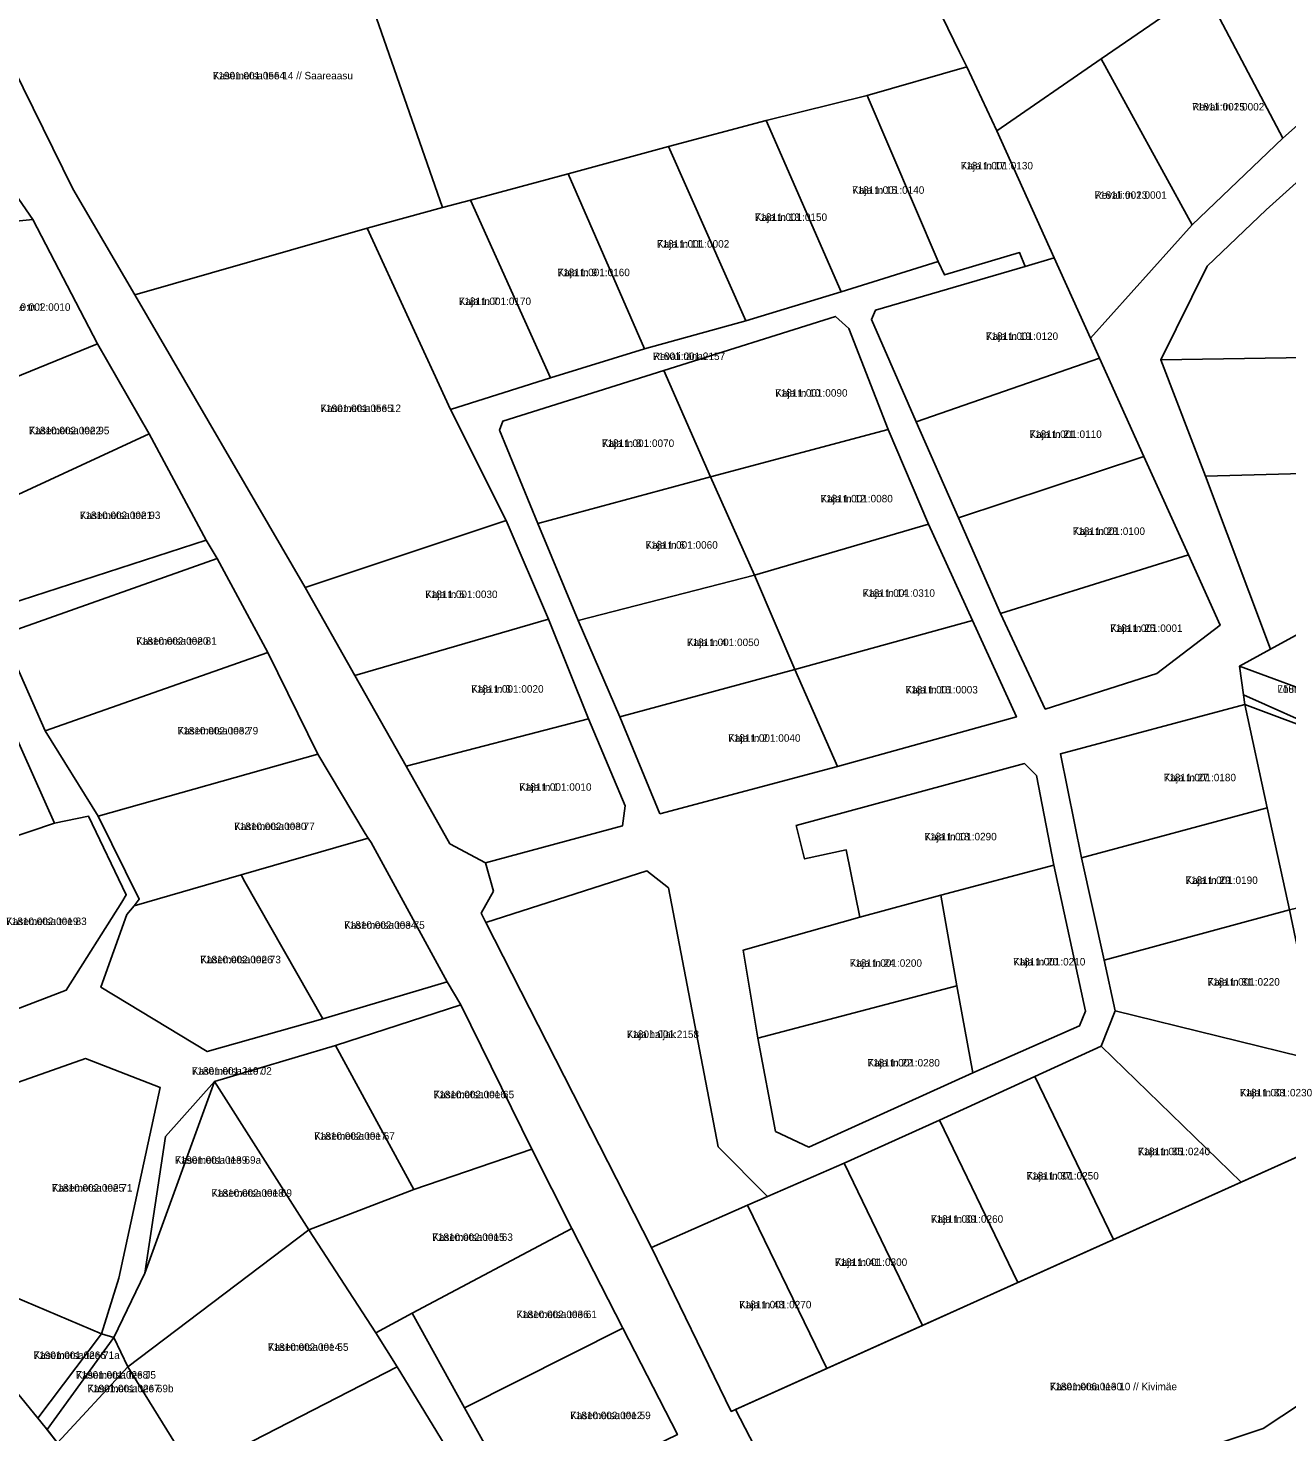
# Model space of a CAD drawing. Extents: x 529768 to 552006, y 6562269 to 6580975.
# Drawn here: x 537876.3 to 538128.9, y 6567223.9 to 6567505.6 of the extents above; entities that cross this region are included whole.
import ezdxf

# ---------------------------------------------------------------- set-up
doc = ezdxf.new("R2010")
doc.units = 0
for name, color, linetype in [('L_AADRESS', 7, 'Continuous'), ('PIIR', 7, 'Continuous'), ('TUNNUS', 7, 'Continuous')]:
    doc.layers.add(name, color=color, linetype=linetype)

msp = doc.modelspace()

# ---------------------------------------------------------------- linework, layer by layer
at = {"layer": 'PIIR'}
for points in [[(538134.25, 6567528.84), (538112.24, 6567513.65), (538091.63, 6567499.43), (538070.68, 6567484.98), (538064.67, 6567497.82), (538063.21, 6567500.77), (538059.7, 6567507.97), (538040.74, 6567550.65), (538010.47, 6567618.82), (538262.17, 6568088.95)], [(538205.94, 6567024.11), (538118.69, 6567092.24), (538113.69, 6567097), (538088.38, 6567124.5), (538051.25, 6567168.5), (538042.23, 6567182.07), (538084.84, 6567218.64), (538099.8, 6567216.46), (538124.1, 6567224.55), (538143.06, 6567237.11), (538150.95, 6567238.17), (538239.65, 6567344.96), (538263.29, 6567373.4), (538289.34, 6567404.76), (538332.86, 6567456.22), (538371.5, 6567487.1), (538375.89, 6567490.6), (538416.41, 6567523), (538417.97, 6567521.43)], [(537867.28, 6567509.8), (537885.27, 6567473.37), (537897.72, 6567452.1), (537931.9, 6567393.33), (537941.85, 6567375.7), (537952.13, 6567357.49), (537960.9, 6567341.94), (537968.08, 6567338.13), (537969.71, 6567332.41), (537967.19, 6567328.02), (537968.16, 6567326.16), (538001.41, 6567260.89), (538017.38, 6567228.01), (538018.21, 6567228.37), (538042.23, 6567182.07), (538051.25, 6567168.5), (538088.38, 6567124.5), (538113.69, 6567097), (538118.69, 6567092.24), (538205.94, 6567024.11)], [(538131.44, 6567475.14), (538124.73, 6567469.15), (538112.86, 6567457.86), (538103.56, 6567439.01), (538112.57, 6567415.69), (538125.6, 6567380.96), (538119.35, 6567377.54), (538120.17, 6567371.82), (538120.46, 6567369.86), (538083.43, 6567359.98), (538087.66, 6567339.08), (538092.19, 6567318.59), (538094.45, 6567308.43), (538091.61, 6567301.31), (538078.28, 6567295.19), (538059.18, 6567286.49), (538040.04, 6567277.84), (538024.69, 6567271.17), (538014.78, 6567281.13), (538004.77, 6567333.07), (538000.46, 6567336.52), (537968.16, 6567326.16), (537967.19, 6567328.02), (537969.71, 6567332.41), (537968.08, 6567338.13), (537995.56, 6567345.52), (537996.07, 6567349.55), (537988.76, 6567367.02), (537980.73, 6567387.02), (537972.19, 6567406.77), (537961.06, 6567429.08), (537981.13, 6567435.43), (538000.01, 6567441.22), (538020.31, 6567446.84), (538039.46, 6567452.69), (538058.89, 6567458.75), (538060.15, 6567456.07), (538075.23, 6567460.57), (538076.4, 6567457.79), (538046.31, 6567448.98), (538045.52, 6567447.13), (538054.51, 6567426.61), (538062.97, 6567407.34), (538071.42, 6567388.14), (538080.38, 6567368.95), (538102.82, 6567376.08), (538115.52, 6567385.81), (538109.14, 6567399.92), (538100.21, 6567419.67), (538091.29, 6567439.39), (538089.5, 6567443.37), (538109.86, 6567466.15), (538128.07, 6567483.51), (538150.09, 6567503.05)], [(538006.59, 6567223.36), (537995.66, 6567244.72), (537985.43, 6567264.72), (537977.34, 6567280.66), (537963.1, 6567309.61), (537960.39, 6567314.22), (537945.11, 6567342.16), (537944.54, 6567343.06), (537943.96, 6567343.97), (537934.4, 6567359.92), (537924.42, 6567380.29), (537914.21, 6567399.17), (537912.04, 6567402.87), (537900.61, 6567424.2), (537890.24, 6567442.27), (537877.25, 6567467.22), (537873.7, 6567472.36)], [(537872.45, 6567390), (537912.04, 6567402.87), (537914.21, 6567399.17), (537873.09, 6567384.57)], [(537872.27, 6567381.48), (537879.71, 6567364.56), (537890.38, 6567347.45), (537898.61, 6567330.78), (537897.56, 6567329.44), (537896.12, 6567327.7), (537890.86, 6567313.17), (537912.23, 6567300.22), (537935.45, 6567306.82), (537960.39, 6567314.22), (537963.1, 6567309.61), (537937.97, 6567301.47), (537913.69, 6567294.22), (537903.88, 6567283.18), (537899.73, 6567255.73), (537893.52, 6567242.87), (537890.99, 6567243.57), (537894.52, 6567254.78), (537902.8, 6567293.01), (537887.82, 6567298.82), (537870.98, 6567292.91)], [(538153.75, 6567356.86), (538120.17, 6567371.82), (538119.35, 6567377.54), (538155.65, 6567364.21)], [(537861.04, 6567303.76), (537883.94, 6567312.55), (537895.07, 6567330.21), (537895.98, 6567331.66), (537888.38, 6567347.48), (537881.62, 6567346.03), (537873.03, 6567365.29)], [(537872.68, 6567233.45), (537879.73, 6567224.88), (537885.05, 6567217.99)]]:
    msp.add_lwpolyline(points, dxfattribs=at)
for points in [[(537965.08, 6567471.08), (537959.43, 6567469.61), (537939.04, 6567528.22), (537882.48, 6567541.11), (537862.8, 6567675.98), (537877.34, 6567678.4), (537874.77, 6567694.67), (537874.24, 6567698.01), (537966.11, 6567718.71), (538010.47, 6567618.82), (538040.74, 6567550.65), (538059.7, 6567507.97), (538063.21, 6567500.77), (538064.67, 6567497.82), (538044.66, 6567492.12), (538024.37, 6567487.05), (538004.79, 6567481.84), (537984.67, 6567476.37)], [(537872.4, 6567518.04), (537882.48, 6567541.11), (537939.04, 6567528.22), (537959.43, 6567469.61), (537944.31, 6567465.47), (537897.72, 6567452.1), (537885.27, 6567473.37), (537867.28, 6567509.8)], [(538150.09, 6567503.05), (538128.07, 6567483.51), (538112.24, 6567513.65), (538134.25, 6567528.84)], [(538128.07, 6567483.51), (538109.86, 6567466.15), (538091.63, 6567499.43), (538112.24, 6567513.65)], [(538044.66, 6567492.12), (538064.67, 6567497.82), (538070.68, 6567484.98), (538082.21, 6567459.48), (538076.4, 6567457.79), (538075.23, 6567460.57), (538060.15, 6567456.07), (538058.89, 6567458.75)], [(538070.68, 6567484.98), (538091.63, 6567499.43), (538109.86, 6567466.15), (538089.5, 6567443.37), (538082.21, 6567459.48)], [(538024.37, 6567487.05), (538044.66, 6567492.12), (538058.89, 6567458.75), (538039.46, 6567452.69)], [(538004.79, 6567481.84), (538024.37, 6567487.05), (538039.46, 6567452.69), (538020.31, 6567446.84)], [(538000.01, 6567441.22), (537984.67, 6567476.37), (538004.79, 6567481.84), (538020.31, 6567446.84)], [(537965.08, 6567471.08), (537984.67, 6567476.37), (538000.01, 6567441.22), (537981.13, 6567435.43)], [(538124.73, 6567469.15), (538131.44, 6567475.14), (538152.32, 6567461.63), (538158.1, 6567439.9), (538103.56, 6567439.01), (538112.86, 6567457.86)], [(537784.25, 6567449.63), (537783.81, 6567450.6), (537782.97, 6567452.47), (537782.12, 6567454.32), (537781.3, 6567456.11), (537795.67, 6567463.63), (537802.38, 6567467.11), (537845.06, 6567470.95), (537873.7, 6567472.36), (537877.25, 6567467.22), (537847.4, 6567464.17), (537825.6, 6567461.99), (537811.07, 6567459.4), (537803.01, 6567459.79), (537791.67, 6567453.64)], [(537944.31, 6567465.47), (537959.43, 6567469.61), (537965.08, 6567471.08), (537981.13, 6567435.43), (537961.06, 6567429.08)], [(537877.25, 6567467.22), (537890.24, 6567442.27), (537861.45, 6567430.54), (537847.4, 6567464.17)], [(537897.72, 6567452.1), (537944.31, 6567465.47), (537961.06, 6567429.08), (537972.19, 6567406.77), (537931.9, 6567393.33)], [(538076.4, 6567457.79), (538082.21, 6567459.48), (538089.5, 6567443.37), (538091.29, 6567439.39), (538054.51, 6567426.61), (538045.52, 6567447.13), (538046.31, 6567448.98)], [(538003.07, 6567347.92), (538038.69, 6567357.44), (538074.61, 6567367.39), (538065.78, 6567386.73), (538056.97, 6567406.09), (538048.85, 6567425.07), (538040.96, 6567445.33), (538038.3, 6567447.74), (538003.83, 6567436.91), (537971.53, 6567426.75), (537970.89, 6567424.94), (537978.6, 6567406.21), (537986.67, 6567386.72), (537995, 6567367.4)], [(538003.83, 6567436.91), (538038.3, 6567447.74), (538040.96, 6567445.33), (538048.85, 6567425.07), (538013.23, 6567415.57)], [(537851.43, 6567426.46), (537861.45, 6567430.54), (537890.24, 6567442.27), (537900.61, 6567424.2), (537863.37, 6567407.01), (537860.24, 6567405.95)], [(538062.97, 6567407.34), (538054.51, 6567426.61), (538091.29, 6567439.39), (538100.21, 6567419.67)], [(538158.1, 6567439.9), (538164.55, 6567436.73), (538158.93, 6567416.98), (538112.57, 6567415.69), (538103.56, 6567439.01)], [(537970.89, 6567424.94), (537971.53, 6567426.75), (538003.83, 6567436.91), (538013.23, 6567415.57), (537978.6, 6567406.21)], [(537863.37, 6567407.01), (537900.61, 6567424.2), (537912.04, 6567402.87), (537872.45, 6567390)], [(538013.23, 6567415.57), (538048.85, 6567425.07), (538056.97, 6567406.09), (538022.05, 6567395.81)], [(538062.97, 6567407.34), (538100.21, 6567419.67), (538109.14, 6567399.92), (538071.42, 6567388.14)], [(537978.6, 6567406.21), (538013.23, 6567415.57), (538022.05, 6567395.81), (537986.67, 6567386.72)], [(538158.93, 6567416.98), (538163.89, 6567416.36), (538176.7, 6567406.04), (538164.7, 6567401.61), (538163.92, 6567401.32), (538160.64, 6567400.12), (538125.6, 6567380.96), (538112.57, 6567415.69)], [(537972.19, 6567406.77), (537980.73, 6567387.02), (537941.85, 6567375.7), (537931.9, 6567393.33)], [(538022.05, 6567395.81), (538056.97, 6567406.09), (538065.78, 6567386.73), (538030.17, 6567376.88)], [(538160.64, 6567400.12), (538163.92, 6567401.32), (538164.7, 6567401.61), (538176.07, 6567375.23), (538155.65, 6567364.21), (538119.35, 6567377.54), (538125.6, 6567380.96)], [(537873.09, 6567384.57), (537914.21, 6567399.17), (537924.42, 6567380.29), (537879.71, 6567364.56), (537872.27, 6567381.48)], [(538115.52, 6567385.81), (538102.82, 6567376.08), (538080.38, 6567368.95), (538071.42, 6567388.14), (538109.14, 6567399.92)], [(537986.67, 6567386.72), (538022.05, 6567395.81), (538030.17, 6567376.88), (537995, 6567367.4)], [(537988.76, 6567367.02), (537952.13, 6567357.49), (537941.85, 6567375.7), (537980.73, 6567387.02)], [(538065.78, 6567386.73), (538074.61, 6567367.39), (538038.69, 6567357.44), (538030.17, 6567376.88)], [(537879.71, 6567364.56), (537924.42, 6567380.29), (537934.4, 6567359.92), (537890.38, 6567347.45)], [(538003.07, 6567347.92), (537995, 6567367.4), (538030.17, 6567376.88), (538038.69, 6567357.44)], [(538083.43, 6567359.98), (538120.46, 6567369.86), (538124.95, 6567349.13), (538087.66, 6567339.08)], [(538124.95, 6567349.13), (538120.46, 6567369.86), (538154.55, 6567357.12), (538158.83, 6567335.61), (538129.38, 6567328.69), (538129.06, 6567330.19)], [(537873.03, 6567365.29), (537881.62, 6567346.03), (537847.69, 6567334.61), (537838.09, 6567353.89)], [(537996.07, 6567349.55), (537995.56, 6567345.52), (537968.08, 6567338.13), (537960.9, 6567341.94), (537952.13, 6567357.49), (537988.76, 6567367.02)], [(537890.38, 6567347.45), (537934.4, 6567359.92), (537943.96, 6567343.97), (537944.54, 6567343.06), (537919.03, 6567335.67), (537897.56, 6567329.44), (537898.61, 6567330.78)], [(538026.27, 6567284.19), (538032.96, 6567281.07), (538065.89, 6567295.98), (538087.27, 6567305.41), (538088.44, 6567308.33), (538082.09, 6567337.64), (538078.67, 6567355.62), (538076.24, 6567358.01), (538030.42, 6567345.56), (538032.12, 6567338.9), (538040.47, 6567340.68), (538043.19, 6567327.22), (538019.78, 6567320.6), (538022.75, 6567302.9)], [(538043.19, 6567327.22), (538040.47, 6567340.68), (538032.12, 6567338.9), (538030.42, 6567345.56), (538076.24, 6567358.01), (538078.67, 6567355.62), (538082.09, 6567337.64), (538059.44, 6567331.59)], [(537881.62, 6567346.03), (537888.38, 6567347.48), (537895.98, 6567331.66), (537895.07, 6567330.21), (537883.94, 6567312.55), (537861.04, 6567303.76), (537847.69, 6567334.61)], [(538087.66, 6567339.08), (538124.95, 6567349.13), (538129.06, 6567330.19), (538129.38, 6567328.69), (538092.19, 6567318.59)], [(537944.54, 6567343.06), (537945.11, 6567342.16), (537960.39, 6567314.22), (537935.45, 6567306.82), (537919.8, 6567334.3), (537919.03, 6567335.67)], [(538024.69, 6567271.17), (538020.65, 6567269.42), (538001.41, 6567260.89), (537968.16, 6567326.16), (538000.46, 6567336.52), (538004.77, 6567333.07), (538014.78, 6567281.13)], [(538062.65, 6567313.39), (538059.44, 6567331.59), (538082.09, 6567337.64), (538088.44, 6567308.33), (538087.27, 6567305.41), (538065.89, 6567295.98)], [(537919.03, 6567335.67), (537919.8, 6567334.3), (537935.45, 6567306.82), (537912.23, 6567300.22), (537890.86, 6567313.17), (537896.12, 6567327.7), (537897.56, 6567329.44)], [(538019.78, 6567320.6), (538043.19, 6567327.22), (538059.44, 6567331.59), (538062.65, 6567313.39), (538022.75, 6567302.9)], [(538092.19, 6567318.59), (538129.38, 6567328.69), (538135.52, 6567299.54), (538135.74, 6567298.23), (538094.45, 6567308.43)], [(538026.27, 6567284.19), (538022.75, 6567302.9), (538062.65, 6567313.39), (538065.89, 6567295.98), (538032.96, 6567281.07)], [(537937.97, 6567301.47), (537963.1, 6567309.61), (537977.34, 6567280.66), (537953.7, 6567272.52)], [(538094.45, 6567308.43), (538135.74, 6567298.23), (538138.42, 6567282.45), (538119.69, 6567274.03), (538091.61, 6567301.31)], [(537913.69, 6567294.22), (537937.97, 6567301.47), (537953.7, 6567272.52), (537932.61, 6567264.46)], [(538091.61, 6567301.31), (538119.69, 6567274.03), (538094.09, 6567262.51), (538078.28, 6567295.19)], [(537859.31, 6567289.51), (537866.19, 6567291.51), (537870.98, 6567292.91), (537887.82, 6567298.82), (537902.8, 6567293.01), (537894.52, 6567254.78), (537890.99, 6567243.57), (537873.33, 6567251.07), (537872.55, 6567250.74), (537863.78, 6567249.19), (537863.88, 6567254.13), (537863.88, 6567259.97), (537863.93, 6567265.48), (537863.81, 6567268.74), (537861.92, 6567280.8)], [(537913.69, 6567294.22), (537932.61, 6567264.46), (537896.28, 6567236.98), (537893.52, 6567242.87), (537899.73, 6567255.73)], [(537913.69, 6567294.22), (537899.73, 6567255.73), (537903.88, 6567283.18)], [(538078.28, 6567295.19), (538094.09, 6567262.51), (538074.88, 6567253.87), (538059.18, 6567286.49)], [(538059.18, 6567286.49), (538074.88, 6567253.87), (538055.76, 6567245.27), (538040.04, 6567277.84)], [(537932.61, 6567264.46), (537953.7, 6567272.52), (537977.34, 6567280.66), (537985.43, 6567264.72), (537953.37, 6567247.7), (537946.06, 6567243.79)], [(538141.33, 6567258.82), (538143.06, 6567237.11), (538124.1, 6567224.55), (538099.8, 6567216.46), (538084.84, 6567218.64), (538042.23, 6567182.07), (538018.21, 6567228.37), (538138.42, 6567282.45)], [(538040.04, 6567277.84), (538055.76, 6567245.27), (538036.54, 6567236.63), (538020.65, 6567269.42), (538024.69, 6567271.17)], [(538001.41, 6567260.89), (538020.65, 6567269.42), (538036.54, 6567236.63), (538017.38, 6567228.01)], [(537896.28, 6567236.98), (537932.61, 6567264.46), (537946.06, 6567243.79), (537950.33, 6567236.99), (537909.37, 6567215.88)], [(537985.43, 6567264.72), (537995.66, 6567244.72), (537963.84, 6567228.75), (537953.37, 6567247.7)], [(537863.78, 6567249.19), (537872.55, 6567250.74), (537873.33, 6567251.07), (537890.99, 6567243.57), (537878.25, 6567226.68), (537872.68, 6567233.45), (537867.16, 6567241.71)], [(537946.06, 6567243.79), (537953.37, 6567247.7), (537963.84, 6567228.75), (537975.31, 6567208.2), (537988.5, 6567186.06), (538016.54, 6567201.45), (538018.77, 6567197.83), (537995.21, 6567182.96), (537954.39, 6567157.88), (537951.68, 6567160.61), (537984.12, 6567181.7), (537966.3, 6567210.88), (537950.33, 6567236.99)], [(537879.73, 6567224.88), (537878.25, 6567226.68), (537890.99, 6567243.57), (537893.52, 6567242.87), (537880.09, 6567224.41)], [(537963.84, 6567228.75), (537995.66, 6567244.72), (538006.59, 6567223.36), (537975.31, 6567208.2)], [(537880.09, 6567224.41), (537893.52, 6567242.87), (537896.28, 6567236.98), (537882.2, 6567221.68)], [(537882.2, 6567221.68), (537896.28, 6567236.98), (537909.37, 6567215.88), (537894.35, 6567206.37), (537892.09, 6567208.67), (537885.05, 6567217.99)], [(537909.37, 6567215.88), (537950.33, 6567236.99), (537966.3, 6567210.88), (537929.15, 6567188.51)]]:
    msp.add_lwpolyline(points, close=True, dxfattribs=at)

# ---------------------------------------------------------------- texts
at = {"layer": 'L_AADRESS'}
for s, p in [('Kasemetsa tee 14 // Saareaasu', (537913.36, 6567495.33)), ('Revali tn 15', (538109.85, 6567489.08)), ('Kaja tn 17', (538063.43, 6567477.26)), ('Kaja tn 15', (538041.63, 6567472.36)), ('Revali tn 13', (538090.27, 6567471.36)), ('Kaja tn 13', (538022.12, 6567466.92)), ('Kaja tn 11', (538002.49, 6567461.56)), ('Kaja tn 9', (537982.54, 6567455.83)), ('Kaja tn 7', (537962.72, 6567450.04)), ('Saare tn 1', (537870.29, 6567448.88)), ('Kaja tn 19', (538068.48, 6567443.04)), ('Revali tänav', (538001.66, 6567439.01)), ('Kaja tn 10', (538026.22, 6567431.65)), ('Kasemetsa tee 12', (537934.95, 6567428.57)), ('Kasemetsa tee 95', (537876.43, 6567424.11)), ('Kaja tn 21', (538077.24, 6567423.37)), ('Kaja tn 8', (537991.44, 6567421.56)), ('Kaja tn 12', (538035.31, 6567410.44)), ('Kasemetsa tee 93', (537886.67, 6567407.1)), ('Kaja tn 23', (538085.91, 6567403.91)), ('Kaja tn 6', (538000.18, 6567401.15)), ('Kaja tn 5', (537955.99, 6567391.24)), ('Kaja tn 14', (538043.76, 6567391.49)), ('Kaja tn 25', (538093.44, 6567384.44)), ('Kasemetsa tee 81', (537897.97, 6567381.87)), ('Kaja tn 4', (538008.51, 6567381.6)), ('Kaja tn 3', (537965.23, 6567372.25)), ('Kaja tn 16', (538052.37, 6567372.09)), ('Lõuna tänav', (538126.97, 6567372.22)), ('Kasemetsa tee 79', (537906.3, 6567363.87)), ('Kaja tn 2', (538016.79, 6567362.4)), ('Kaja tn 27', (538104.17, 6567354.47)), ('Kaja tn 1', (537974.85, 6567352.57)), ('Kasemetsa tee 77', (537917.64, 6567344.68)), ('Kaja tn 18', (538056.16, 6567342.62)), ('Kaja tn 29', (538108.54, 6567333.86)), ('Kasemetsa tee 83', (537871.88, 6567325.62)), ('Kasemetsa tee 75', (537939.71, 6567324.87)), ('Kasemetsa tee 73', (537910.85, 6567317.95)), ('Kaja tn 24', (538041.16, 6567317.24)), ('Kaja tn 20', (538073.94, 6567317.5)), ('Kaja tn 31', (538112.96, 6567313.46)), ('Kaja haljak', (537996.42, 6567302.95)), ('Kasemetsa tee J2', (537909.14, 6567295.59)), ('Kaja tn 22', (538044.74, 6567297.23)), ('Kasemetsa tee 65', (537957.66, 6567290.86)), ('Kaja tn 33', (538119.46, 6567291.23)), ('Kasemetsa tee 67', (537933.7, 6567282.53)), ('Kaja tn 35', (538098.98, 6567279.43)), ('Kasemetsa tee 69a', (537905.77, 6567277.71)), ('Kaja tn 37', (538076.64, 6567274.55)), ('Kasemetsa tee 71', (537881.05, 6567272.12)), ('Kasemetsa tee 69', (537913.07, 6567271.09)), ('Kaja tn 39', (538057.46, 6567265.87)), ('Kasemetsa tee 63', (537957.4, 6567262.23)), ('Kaja tn 41', (538038.2, 6567257.21)), ('Kaja tn 43', (538018.97, 6567248.7)), ('Kasemetsa tee 61', (537974.27, 6567246.74)), ('Kasemetsa tee 55', (537924.42, 6567240.17)), ('Kasemetsa tee 71a', (537877.39, 6567238.54)), ('Kasemetsa tee J5', (537885.89, 6567234.59)), ('Kasemetsa tee 69b', (537888.19, 6567231.86)), ('Kasemetsa tee 10 // Kivimäe', (538081.3, 6567232.26)), ('Kasemetsa tee 59', (537985.06, 6567226.46))]:
    msp.add_text(s, height=1.5, dxfattribs=at).set_placement(p)
at = {"layer": 'TUNNUS'}
for s, p in [('71901:001:0564', (537913.36, 6567495.33)), ('71811:002:0002', (538109.85, 6567489.08)), ('71811:001:0130', (538063.43, 6567477.26)), ('71811:001:0140', (538041.63, 6567472.36)), ('71811:002:0001', (538090.27, 6567471.36)), ('71811:001:0150', (538022.12, 6567466.92)), ('71811:001:0002', (538002.49, 6567461.56)), ('71811:001:0160', (537982.54, 6567455.83)), ('71810:002:0010', (537870.29, 6567448.88)), ('71811:001:0170', (537962.72, 6567450.04)), ('71811:001:0120', (538068.48, 6567443.04)), ('71801:001:2157', (538001.66, 6567439.01)), ('71811:001:0090', (538026.22, 6567431.65)), ('71901:001:0565', (537934.95, 6567428.57)), ('71810:002:0022', (537876.43, 6567424.11)), ('71811:001:0110', (538077.24, 6567423.37)), ('71811:001:0070', (537991.44, 6567421.56)), ('71811:001:0080', (538035.31, 6567410.44)), ('71810:002:0021', (537886.67, 6567407.1)), ('71811:001:0100', (538085.91, 6567403.91)), ('71811:001:0060', (538000.18, 6567401.15)), ('71811:001:0030', (537955.99, 6567391.24)), ('71811:001:0310', (538043.76, 6567391.49)), ('71811:001:0001', (538093.44, 6567384.44)), ('71810:002:0020', (537897.97, 6567381.87)), ('71811:001:0050', (538008.51, 6567381.6)), ('71811:001:0020', (537965.23, 6567372.25)), ('71811:001:0003', (538052.37, 6567372.09)), ('71811:003:0001', (538126.97, 6567372.22)), ('71810:002:0032', (537906.3, 6567363.87)), ('71811:001:0040', (538016.79, 6567362.4)), ('71811:001:0180', (538104.17, 6567354.47)), ('71811:001:0010', (537974.85, 6567352.57)), ('71810:002:0030', (537917.64, 6567344.68)), ('71811:001:0290', (538056.16, 6567342.62)), ('71811:001:0190', (538108.54, 6567333.86)), ('71810:002:0019', (537871.88, 6567325.62)), ('71810:002:0034', (537939.71, 6567324.87)), ('71810:002:0026', (537910.85, 6567317.95)), ('71811:001:0200', (538041.16, 6567317.24)), ('71811:001:0210', (538073.94, 6567317.5)), ('71811:001:0220', (538112.96, 6567313.46)), ('71801:001:2158', (537996.42, 6567302.95)), ('71801:001:2197', (537909.14, 6567295.59)), ('71811:001:0280', (538044.74, 6567297.23)), ('71810:002:0016', (537957.66, 6567290.86)), ('71811:001:0230', (538119.46, 6567291.23)), ('71810:002:0017', (537933.7, 6567282.53)), ('71811:001:0240', (538098.98, 6567279.43)), ('71901:001:0139', (537905.77, 6567277.71)), ('71811:001:0250', (538076.64, 6567274.55)), ('71810:002:0025', (537881.05, 6567272.12)), ('71810:002:0018', (537913.07, 6567271.09)), ('71811:001:0260', (538057.46, 6567265.87)), ('71810:002:0015', (537957.4, 6567262.23)), ('71811:001:0300', (538038.2, 6567257.21)), ('71811:001:0270', (538018.97, 6567248.7)), ('71810:002:0036', (537974.27, 6567246.74)), ('71810:002:0014', (537924.42, 6567240.17)), ('71901:001:0266', (537877.39, 6567238.54)), ('71901:001:0268', (537885.89, 6567234.59)), ('71901:001:0267', (537888.19, 6567231.86)), ('71801:006:0130', (538081.3, 6567232.26)), ('71810:002:0012', (537985.06, 6567226.46))]:
    msp.add_text(s, height=1.5, dxfattribs=at).set_placement(p)

doc.saveas('drawing.dxf')
